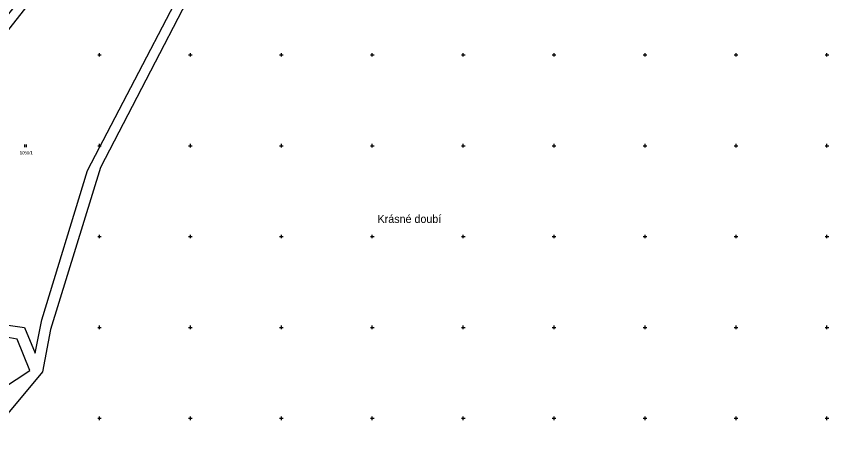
# Model space of a CAD drawing. Extents: x -776734 to -748832, y -1118122 to -976986.
# Drawn here: x -751145.8 to -750699, y -1115370.7 to -1115128.8 of the extents above; entities that cross this region are included whole.
import ezdxf

# ---------------------------------------------------------------- set-up
doc = ezdxf.new("R2010")
doc.units = 0
for name, color, linetype in [('KM_Hranice parcel', 7, 'Continuous'), ('KM_Parcelní čísla', 7, 'Continuous'), ('KM_Pop  PČ popisy', 7, 'Continuous'), ('KM_Značky kultur', 7, 'Continuous'), ('Level 61 Křížky', 7, 'Continuous')]:
    doc.layers.add(name, color=color, linetype=linetype)

msp = doc.modelspace()

# ---------------------------------------------------------------- linework, layer by layer
at = {"layer": 'KM_Hranice parcel'}
for points in [[(-750963.98, -1115002.27), (-750954.31, -1115022.26), (-750965.88, -1115035.92), (-750975.4, -1115042.73), (-750999.42, -1115043.96), (-751024.45, -1115067.21), (-751099.47, -1115212.05), (-751126.96, -1115301.16), (-751131.34, -1115324.44), (-751163.36, -1115362.89)], [(-751209.4, -1115408.62), (-751176.67, -1115348.79), (-751138.36, -1115323.68), (-751145.27, -1115306.48), (-751191.74, -1115298.02), (-751238.11, -1115242.23), (-751237.96, -1115223.85), (-751216.91, -1115203.94), (-751188.15, -1115196.68), (-751187.9, -1115175.92), (-751135.75, -1115109.26), (-751110.55, -1115113.71), (-751083.07, -1115085.88), (-751055.86, -1115077.12), (-751048.92, -1115065.38)], [(-751052.45, -1115083.12), (-751080.23, -1115091.07), (-751109.34, -1115118.48), (-751133.22, -1115114.39), (-751183.17, -1115178.12), (-751182.29, -1115197.23), (-751186.94, -1115202.4), (-751214.26, -1115208.82), (-751232.5, -1115224.44), (-751233.4, -1115239.66), (-751190.14, -1115293.04), (-751141.15, -1115300.16), (-751135.37, -1115314.23), (-751131.71, -1115295.81), (-751106.54, -1115213.69), (-751032.75, -1115071.84), (-751052.45, -1115083.12)]]:
    msp.add_lwpolyline(points, dxfattribs=at)
at = {"layer": 'KM_Značky kultur'}
for p, q in [((-751141.051, -1115200.78), (-751141.051, -1115199.28)), ((-751140.05, -1115200.78), (-751140.05, -1115199.28))]:
    msp.add_line(p, q, dxfattribs=at)
at = {"layer": 'Level 61 Křížky'}
for p, q in [((-751101, -1115150), (-751099, -1115150)), ((-751100, -1115150), (-751100, -1115149)), ((-751100, -1115151), (-751100, -1115150)), ((-751051, -1115150), (-751049, -1115150)), ((-751050, -1115150), (-751050, -1115149)), ((-751050, -1115151), (-751050, -1115150)), ((-751001, -1115150), (-750999, -1115150)), ((-751000, -1115150), (-751000, -1115149)), ((-751000, -1115151), (-751000, -1115150)), ((-750951, -1115150), (-750949, -1115150)), ((-750950, -1115150), (-750950, -1115149)), ((-750950, -1115151), (-750950, -1115150)), ((-750901, -1115150), (-750899, -1115150)), ((-750900, -1115150), (-750900, -1115149)), ((-750900, -1115151), (-750900, -1115150)), ((-750851, -1115150), (-750849, -1115150)), ((-750850, -1115150), (-750850, -1115149)), ((-750850, -1115151), (-750850, -1115150)), ((-750801, -1115150), (-750799, -1115150)), ((-750800, -1115150), (-750800, -1115149)), ((-750800, -1115151), (-750800, -1115150)), ((-750751, -1115150), (-750749, -1115150)), ((-750750, -1115150), (-750750, -1115149)), ((-750750, -1115151), (-750750, -1115150)), ((-750701, -1115150), (-750699, -1115150)), ((-750700, -1115150), (-750700, -1115149)), ((-750700, -1115151), (-750700, -1115150)), ((-751101, -1115200), (-751099, -1115200)), ((-751100, -1115200), (-751100, -1115199)), ((-751100, -1115201), (-751100, -1115200)), ((-751051, -1115200), (-751049, -1115200)), ((-751050, -1115200), (-751050, -1115199)), ((-751050, -1115201), (-751050, -1115200)), ((-751001, -1115200), (-750999, -1115200)), ((-751000, -1115200), (-751000, -1115199)), ((-751000, -1115201), (-751000, -1115200)), ((-750951, -1115200), (-750949, -1115200)), ((-750950, -1115200), (-750950, -1115199)), ((-750950, -1115201), (-750950, -1115200)), ((-750901, -1115200), (-750899, -1115200)), ((-750900, -1115200), (-750900, -1115199)), ((-750900, -1115201), (-750900, -1115200)), ((-750851, -1115200), (-750849, -1115200)), ((-750850, -1115200), (-750850, -1115199)), ((-750850, -1115201), (-750850, -1115200)), ((-750801, -1115200), (-750799, -1115200)), ((-750800, -1115200), (-750800, -1115199)), ((-750800, -1115201), (-750800, -1115200)), ((-750751, -1115200), (-750749, -1115200)), ((-750750, -1115200), (-750750, -1115199)), ((-750750, -1115201), (-750750, -1115200)), ((-750701, -1115200), (-750699, -1115200)), ((-750700, -1115200), (-750700, -1115199)), ((-750700, -1115201), (-750700, -1115200)), ((-751100, -1115250), (-751100, -1115249)), ((-751050, -1115250), (-751050, -1115249)), ((-751000, -1115250), (-751000, -1115249)), ((-750950, -1115250), (-750950, -1115249)), ((-750900, -1115250), (-750900, -1115249)), ((-750850, -1115250), (-750850, -1115249)), ((-750800, -1115250), (-750800, -1115249)), ((-750750, -1115250), (-750750, -1115249)), ((-750700, -1115250), (-750700, -1115249)), ((-751101, -1115250), (-751099, -1115250)), ((-751100, -1115251), (-751100, -1115250)), ((-751051, -1115250), (-751049, -1115250)), ((-751050, -1115251), (-751050, -1115250)), ((-751001, -1115250), (-750999, -1115250)), ((-751000, -1115251), (-751000, -1115250)), ((-750951, -1115250), (-750949, -1115250)), ((-750950, -1115251), (-750950, -1115250)), ((-750901, -1115250), (-750899, -1115250)), ((-750900, -1115251), (-750900, -1115250)), ((-750851, -1115250), (-750849, -1115250)), ((-750850, -1115251), (-750850, -1115250)), ((-750801, -1115250), (-750799, -1115250)), ((-750800, -1115251), (-750800, -1115250)), ((-750751, -1115250), (-750749, -1115250)), ((-750750, -1115251), (-750750, -1115250)), ((-750701, -1115250), (-750699, -1115250)), ((-750700, -1115251), (-750700, -1115250)), ((-751101, -1115300), (-751099, -1115300)), ((-751100, -1115300), (-751100, -1115299)), ((-751100, -1115301), (-751100, -1115300)), ((-751051, -1115300), (-751049, -1115300)), ((-751050, -1115300), (-751050, -1115299)), ((-751050, -1115301), (-751050, -1115300)), ((-751001, -1115300), (-750999, -1115300)), ((-751000, -1115300), (-751000, -1115299)), ((-751000, -1115301), (-751000, -1115300)), ((-750951, -1115300), (-750949, -1115300)), ((-750950, -1115300), (-750950, -1115299)), ((-750950, -1115301), (-750950, -1115300)), ((-750901, -1115300), (-750899, -1115300)), ((-750900, -1115300), (-750900, -1115299)), ((-750900, -1115301), (-750900, -1115300)), ((-750851, -1115300), (-750849, -1115300)), ((-750850, -1115300), (-750850, -1115299)), ((-750850, -1115301), (-750850, -1115300)), ((-750801, -1115300), (-750799, -1115300)), ((-750800, -1115300), (-750800, -1115299)), ((-750800, -1115301), (-750800, -1115300)), ((-750751, -1115300), (-750749, -1115300)), ((-750750, -1115300), (-750750, -1115299)), ((-750750, -1115301), (-750750, -1115300)), ((-750701, -1115300), (-750699, -1115300)), ((-750700, -1115300), (-750700, -1115299)), ((-750700, -1115301), (-750700, -1115300)), ((-751101, -1115350), (-751099, -1115350)), ((-751100, -1115350), (-751100, -1115349)), ((-751100, -1115351), (-751100, -1115350)), ((-751051, -1115350), (-751049, -1115350)), ((-751050, -1115350), (-751050, -1115349)), ((-751050, -1115351), (-751050, -1115350)), ((-751001, -1115350), (-750999, -1115350)), ((-751000, -1115350), (-751000, -1115349)), ((-751000, -1115351), (-751000, -1115350)), ((-750951, -1115350), (-750949, -1115350)), ((-750950, -1115350), (-750950, -1115349)), ((-750950, -1115351), (-750950, -1115350)), ((-750901, -1115350), (-750899, -1115350)), ((-750900, -1115350), (-750900, -1115349)), ((-750900, -1115351), (-750900, -1115350)), ((-750851, -1115350), (-750849, -1115350)), ((-750850, -1115350), (-750850, -1115349)), ((-750850, -1115351), (-750850, -1115350)), ((-750801, -1115350), (-750799, -1115350)), ((-750800, -1115350), (-750800, -1115349)), ((-750800, -1115351), (-750800, -1115350)), ((-750751, -1115350), (-750749, -1115350)), ((-750750, -1115350), (-750750, -1115349)), ((-750750, -1115351), (-750750, -1115350)), ((-750701, -1115350), (-750699, -1115350)), ((-750700, -1115350), (-750700, -1115349)), ((-750700, -1115351), (-750700, -1115350))]:
    msp.add_line(p, q, dxfattribs=at)

# ---------------------------------------------------------------- texts
at = {"layer": 'KM_Parcelní čísla'}
msp.add_text('1050/1', height=1.7, dxfattribs=at).set_placement((-751143.86, -1115204.77))
at = {"layer": 'KM_Pop  PČ popisy'}
msp.add_text('Krásné doubí', height=4.399998, dxfattribs=at).set_placement((-750947.07, -1115242.5))

doc.saveas('drawing.dxf')
